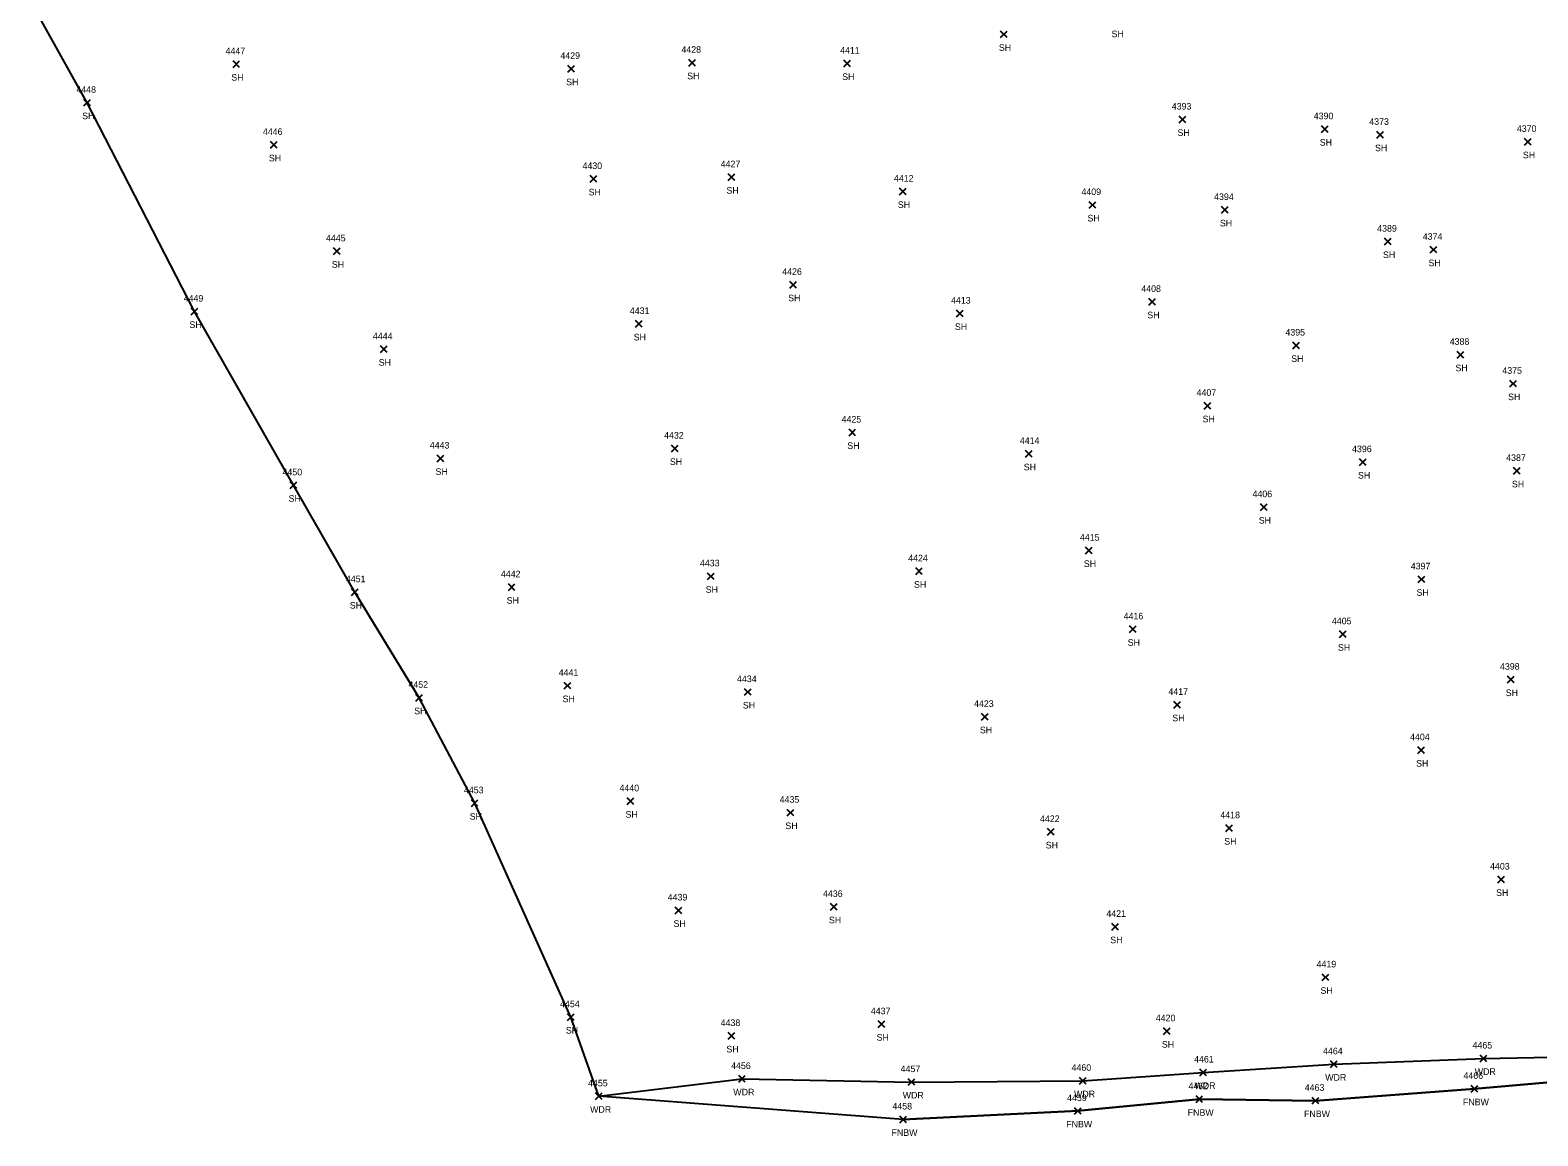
# Model space of a CAD drawing. Extents: x 1472233 to 1475777, y 540726 to 543442.
# Drawn here: x 1473828.8 to 1474285.9, y 541285.4 to 541620.7 of the extents above; entities that cross this region are included whole.
import ezdxf

# ---------------------------------------------------------------- set-up
doc = ezdxf.new("R2010")
doc.units = 0
for name, color, linetype in [('L_A', 7, 'Continuous'), ('L_I', 7, 'Continuous'), ('L_TIC', 7, 'Continuous'), ('LAWA', 7, 'Continuous'), ('LFNC', 7, 'Continuous'), ('LSOGP', 7, 'Continuous')]:
    doc.layers.add(name, color=color, linetype=linetype)

msp = doc.modelspace()

# ---------------------------------------------------------------- linework, layer by layer
at = {"layer": 'L_TIC'}
for points in [[(1474123.04, 541618.43), (1474125.04, 541620.43)], [(1474125.04, 541618.43), (1474123.04, 541620.43)], [(1473890.32, 541609.39), (1473892.32, 541611.39)], [(1473892.32, 541609.39), (1473890.32, 541611.39)], [(1474028.53, 541609.83), (1474030.53, 541611.83)], [(1474030.53, 541609.83), (1474028.53, 541611.83)], [(1474075.51, 541609.58), (1474077.51, 541611.58)], [(1474077.51, 541609.58), (1474075.51, 541611.58)], [(1473991.85, 541607.99), (1473993.85, 541609.99)], [(1473993.85, 541607.99), (1473991.85, 541609.99)], [(1473845.09, 541597.71), (1473847.09, 541599.71)], [(1473847.09, 541597.71), (1473845.09, 541599.71)], [(1474177.19, 541592.62), (1474179.19, 541594.62)], [(1474179.19, 541592.62), (1474177.19, 541594.62)], [(1474220.32, 541589.69), (1474222.32, 541591.69)], [(1474222.32, 541589.69), (1474220.32, 541591.69)], [(1474237.08, 541587.99), (1474239.08, 541589.99)], [(1474239.08, 541587.99), (1474237.08, 541589.99)], [(1473901.69, 541584.91), (1473903.69, 541586.91)], [(1473903.69, 541584.91), (1473901.69, 541586.91)], [(1474281.91, 541585.85), (1474283.91, 541587.85)], [(1474283.91, 541585.85), (1474281.91, 541587.85)], [(1473998.63, 541574.58), (1474000.63, 541576.58)], [(1474000.63, 541574.58), (1473998.63, 541576.58)], [(1474040.43, 541575.12), (1474042.43, 541577.12)], [(1474042.43, 541575.12), (1474040.43, 541577.12)], [(1474092.39, 541570.77), (1474094.39, 541572.77)], [(1474094.39, 541570.77), (1474092.39, 541572.77)], [(1474149.89, 541566.69), (1474151.89, 541568.69)], [(1474151.89, 541566.69), (1474149.89, 541568.69)], [(1474190.03, 541565.18), (1474192.03, 541567.18)], [(1474192.03, 541565.18), (1474190.03, 541567.18)], [(1474239.48, 541555.59), (1474241.48, 541557.59)], [(1474241.48, 541555.59), (1474239.48, 541557.59)], [(1473920.78, 541552.66), (1473922.78, 541554.66)], [(1473922.78, 541552.66), (1473920.78, 541554.66)], [(1474253.29, 541553.13), (1474255.29, 541555.13)], [(1474255.29, 541553.13), (1474253.29, 541555.13)], [(1474059.15, 541542.48), (1474061.15, 541544.48)], [(1474061.15, 541542.48), (1474059.15, 541544.48)], [(1474168.03, 541537.32), (1474170.03, 541539.32)], [(1474170.03, 541537.32), (1474168.03, 541539.32)], [(1473877.63, 541534.37), (1473879.63, 541536.37)], [(1473879.63, 541534.37), (1473877.63, 541536.37)], [(1474109.7, 541533.77), (1474111.7, 541535.77)], [(1474111.7, 541533.77), (1474109.7, 541535.77)], [(1474012.32, 541530.61), (1474014.32, 541532.61)], [(1474014.32, 541530.61), (1474012.32, 541532.61)], [(1473935.01, 541522.94), (1473937.01, 541524.94)], [(1473937.01, 541522.94), (1473935.01, 541524.94)], [(1474211.65, 541524.09), (1474213.65, 541526.09)], [(1474213.65, 541524.09), (1474211.65, 541526.09)], [(1474261.45, 541521.28), (1474263.45, 541523.28)], [(1474263.45, 541521.28), (1474261.45, 541523.28)], [(1474277.41, 541512.5), (1474279.41, 541514.5)], [(1474279.41, 541512.5), (1474277.41, 541514.5)], [(1474184.8, 541505.8), (1474186.8, 541507.8)], [(1474186.8, 541505.8), (1474184.8, 541507.8)], [(1474077.09, 541497.7), (1474079.09, 541499.7)], [(1474079.09, 541497.7), (1474077.09, 541499.7)], [(1474023.28, 541492.85), (1474025.28, 541494.85)], [(1474025.28, 541492.85), (1474023.28, 541494.85)], [(1474130.57, 541491.21), (1474132.57, 541493.21)], [(1474132.57, 541491.21), (1474130.57, 541493.21)], [(1473952.25, 541489.82), (1473954.25, 541491.82)], [(1473954.25, 541489.82), (1473952.25, 541491.82)], [(1474231.9, 541488.72), (1474233.9, 541490.72)], [(1474233.9, 541488.72), (1474231.9, 541490.72)], [(1474278.58, 541486.05), (1474280.58, 541488.05)], [(1474280.58, 541486.05), (1474278.58, 541488.05)], [(1473907.68, 541481.69), (1473909.68, 541483.69)], [(1473909.68, 541481.69), (1473907.68, 541483.69)], [(1474201.81, 541475.07), (1474203.81, 541477.07)], [(1474203.81, 541475.07), (1474201.81, 541477.07)], [(1474148.78, 541461.89), (1474150.78, 541463.89)], [(1474150.78, 541461.89), (1474148.78, 541463.89)], [(1474034.15, 541454.08), (1474036.15, 541456.08)], [(1474036.15, 541454.08), (1474034.15, 541456.08)], [(1474097.29, 541455.61), (1474099.29, 541457.61)], [(1474099.29, 541455.61), (1474097.29, 541457.61)], [(1473973.8, 541450.79), (1473975.8, 541452.79)], [(1473975.8, 541450.79), (1473973.8, 541452.79)], [(1474249.65, 541453.17), (1474251.65, 541455.17)], [(1474251.65, 541453.17), (1474249.65, 541455.17)], [(1473926.23, 541449.29), (1473928.23, 541451.29)], [(1473928.23, 541449.29), (1473926.23, 541451.29)], [(1474162.09, 541438.01), (1474164.09, 541440.01)], [(1474164.09, 541438.01), (1474162.09, 541440.01)], [(1474225.82, 541436.52), (1474227.82, 541438.52)], [(1474227.82, 541436.52), (1474225.82, 541438.52)], [(1474276.7, 541422.75), (1474278.7, 541424.75)], [(1474278.7, 541422.75), (1474276.7, 541424.75)], [(1473990.76, 541420.91), (1473992.76, 541422.91)], [(1473992.76, 541420.91), (1473990.76, 541422.91)], [(1474045.39, 541418.99), (1474047.39, 541420.99)], [(1474047.39, 541418.99), (1474045.39, 541420.99)], [(1473945.76, 541417.26), (1473947.76, 541419.26)], [(1473947.76, 541417.26), (1473945.76, 541419.26)], [(1474175.6, 541415.13), (1474177.6, 541417.13)], [(1474177.6, 541415.13), (1474175.6, 541417.13)], [(1474117.26, 541411.48), (1474119.26, 541413.48)], [(1474119.26, 541411.48), (1474117.26, 541413.48)], [(1474249.52, 541401.36), (1474251.52, 541403.36)], [(1474251.52, 541401.36), (1474249.52, 541403.36)], [(1474009.82, 541385.88), (1474011.82, 541387.88)], [(1474011.82, 541385.88), (1474009.82, 541387.88)], [(1473962.59, 541385.27), (1473964.59, 541387.27)], [(1473964.59, 541385.27), (1473962.59, 541387.27)], [(1474058.32, 541382.41), (1474060.32, 541384.41)], [(1474060.32, 541382.41), (1474058.32, 541384.41)], [(1474137.24, 541376.55), (1474139.24, 541378.55)], [(1474139.24, 541376.55), (1474137.24, 541378.55)], [(1474191.36, 541377.71), (1474193.36, 541379.71)], [(1474193.36, 541377.71), (1474191.36, 541379.71)], [(1474273.77, 541362.16), (1474275.77, 541364.16)], [(1474275.77, 541362.16), (1474273.77, 541364.16)], [(1474071.5, 541353.84), (1474073.5, 541355.84)], [(1474073.5, 541353.84), (1474071.5, 541355.84)], [(1474024.38, 541352.77), (1474026.38, 541354.77)], [(1474026.38, 541352.77), (1474024.38, 541354.77)], [(1474156.8, 541347.81), (1474158.8, 541349.81)], [(1474158.8, 541347.81), (1474156.8, 541349.81)], [(1474220.53, 541332.47), (1474222.53, 541334.47)], [(1474222.53, 541332.47), (1474220.53, 541334.47)], [(1473991.74, 541320.41), (1473993.74, 541322.41)], [(1473993.74, 541320.41), (1473991.74, 541322.41)], [(1474085.96, 541318.26), (1474087.96, 541320.26)], [(1474087.96, 541318.26), (1474085.96, 541320.26)], [(1474040.42, 541314.69), (1474042.42, 541316.69)], [(1474042.42, 541314.69), (1474040.42, 541316.69)], [(1474172.43, 541316.14), (1474174.43, 541318.14)], [(1474174.43, 541316.14), (1474172.43, 541318.14)], [(1474268.42, 541307.87), (1474270.42, 541309.87)], [(1474270.42, 541307.87), (1474268.42, 541309.87)], [(1474183.44, 541303.63), (1474185.44, 541305.63)], [(1474185.44, 541303.63), (1474183.44, 541305.63)], [(1474223.1, 541306.12), (1474225.1, 541308.12)], [(1474225.1, 541306.12), (1474223.1, 541308.12)], [(1474043.64, 541301.67), (1474045.64, 541303.67)], [(1474045.64, 541301.67), (1474043.64, 541303.67)], [(1474095, 541300.72), (1474097, 541302.72)], [(1474097, 541300.72), (1474095, 541302.72)], [(1474146.95, 541301.09), (1474148.95, 541303.09)], [(1474148.95, 541301.09), (1474146.95, 541303.09)], [(1474265.73, 541298.66), (1474267.73, 541300.66)], [(1474267.73, 541298.66), (1474265.73, 541300.66)], [(1474000.22, 541296.39), (1474002.22, 541298.39)], [(1474002.22, 541296.39), (1474000.22, 541298.39)], [(1474182.3, 541295.48), (1474184.3, 541297.48)], [(1474184.3, 541295.48), (1474182.3, 541297.48)], [(1474217.55, 541295.06), (1474219.55, 541297.06)], [(1474219.55, 541295.06), (1474217.55, 541297.06)], [(1474092.5, 541289.39), (1474094.5, 541291.39)], [(1474094.5, 541289.39), (1474092.5, 541291.39)], [(1474145.46, 541291.93), (1474147.46, 541293.93)], [(1474147.46, 541291.93), (1474145.46, 541293.93)]]:
    msp.add_lwpolyline(points, dxfattribs=at)
at = {"layer": 'LAWA'}
msp.add_lwpolyline([(1474001.22, 541297.39), (1474044.64, 541302.67), (1474096, 541301.72), (1474147.95, 541302.09), (1474184.44, 541304.63), (1474224.1, 541307.12), (1474269.42, 541308.87), (1474315.34, 541309.8), (1474354.21, 541313.28), (1474401.2, 541315.77), (1474438.04, 541323.03), (1474449.02, 541331.01), (1474476.08, 541362.25)], dxfattribs=at)
at = {"layer": 'LFNC'}
msp.add_lwpolyline([(1474093.5, 541290.39), (1474146.46, 541292.93), (1474183.3, 541296.48), (1474218.55, 541296.06), (1474266.73, 541299.66), (1474314.1, 541303.78), (1474352.14, 541308.9), (1474399.05, 541309.06), (1474454.29, 541315.99), (1474487.49, 541365.16)], dxfattribs=at)
at = {"layer": 'LSOGP'}
msp.add_lwpolyline([(1474314.1, 541303.78), (1474266.73, 541299.66), (1474218.55, 541296.06), (1474183.3, 541296.48), (1474146.46, 541292.93), (1474093.5, 541290.39), (1474001.22, 541297.39), (1473992.74, 541321.41), (1473963.59, 541386.27), (1473946.76, 541418.26), (1473927.23, 541450.29), (1473908.68, 541482.69), (1473878.63, 541535.37), (1473846.09, 541598.71), (1473828.82, 541629.69)], dxfattribs=at)

# ---------------------------------------------------------------- texts
at = {"layer": 'L_A'}
for s, p in [('SH', (1474156.68, 541618.56)), ('SH', (1474122.52, 541614.43)), ('SH', (1473889.8, 541605.39)), ('SH', (1474028.02, 541605.83)), ('SH', (1474075, 541605.58)), ('SH', (1473991.33, 541603.99)), ('SH', (1473844.58, 541593.71)), ('SH', (1474176.68, 541588.62)), ('SH', (1474219.8, 541585.69)), ('SH', (1474236.56, 541583.99)), ('SH', (1474281.39, 541581.85)), ('SH', (1473901.18, 541580.91)), ('SH', (1473998.12, 541570.58)), ('SH', (1474039.92, 541571.12)), ('SH', (1474091.88, 541566.77)), ('SH', (1474149.38, 541562.69)), ('SH', (1474189.52, 541561.18)), ('SH', (1474238.97, 541551.59)), ('SH', (1473920.27, 541548.66)), ('SH', (1474252.78, 541549.13)), ('SH', (1474058.64, 541538.48)), ('SH', (1474167.52, 541533.32)), ('SH', (1473877.12, 541530.37)), ('SH', (1474109.19, 541529.77)), ('SH', (1474011.81, 541526.61)), ('SH', (1473934.5, 541518.94)), ('SH', (1474211.14, 541520.09)), ('SH', (1474260.94, 541517.28)), ('SH', (1474276.9, 541508.5)), ('SH', (1474184.29, 541501.8)), ('SH', (1474076.57, 541493.7)), ('SH', (1474022.77, 541488.85)), ('SH', (1474130.06, 541487.21)), ('SH', (1473951.74, 541485.82)), ('SH', (1474231.39, 541484.72)), ('SH', (1474278.06, 541482.05)), ('SH', (1473907.17, 541477.69)), ('SH', (1474201.3, 541471.07)), ('SH', (1474148.26, 541457.89)), ('SH', (1474033.64, 541450.08)), ('SH', (1474096.78, 541451.61)), ('SH', (1473925.72, 541445.29)), ('SH', (1473973.29, 541446.79)), ('SH', (1474249.14, 541449.17)), ('SH', (1474161.57, 541434.01)), ('SH', (1474225.31, 541432.52)), ('SH', (1474276.19, 541418.75)), ('SH', (1473945.25, 541413.26)), ('SH', (1473990.25, 541416.91)), ('SH', (1474044.88, 541414.99)), ('SH', (1474175.09, 541411.13)), ('SH', (1474116.75, 541407.48)), ('SH', (1474249.01, 541397.36)), ('SH', (1473962.08, 541381.27)), ('SH', (1474009.31, 541381.88)), ('SH', (1474057.8, 541378.41)), ('SH', (1474136.73, 541372.55)), ('SH', (1474190.84, 541373.71)), ('SH', (1474273.26, 541358.16)), ('SH', (1474023.87, 541348.77)), ('SH', (1474070.99, 541349.84)), ('SH', (1474156.29, 541343.81)), ('SH', (1474220.02, 541328.47)), ('SH', (1473991.23, 541316.41)), ('SH', (1474085.45, 541314.26)), ('SH', (1474171.92, 541312.14)), ('SH', (1474039.91, 541310.69)), ('WDR', (1474266.79, 541303.87)), ('WDR', (1474181.81, 541299.63)), ('WDR', (1474221.46, 541302.12)), ('WDR', (1474042, 541297.67)), ('WDR', (1474093.36, 541296.72)), ('WDR', (1474145.31, 541297.09)), ('FNBW', (1474263.21, 541294.66)), ('WDR', (1473998.58, 541292.39)), ('FNBW', (1474179.77, 541291.48)), ('FNBW', (1474215.03, 541291.06)), ('FNBW', (1474089.97, 541285.39)), ('FNBW', (1474142.94, 541287.93))]:
    msp.add_text(s, height=2, dxfattribs=at).set_placement(p)
at = {"layer": 'L_I'}
for s, p in [('4447', (1473888.06, 541613.39)), ('4429', (1473989.58, 541611.99)), ('4428', (1474026.27, 541613.83)), ('4411', (1474074.38, 541613.58)), ('4448', (1473842.83, 541601.71)), ('4393', (1474174.93, 541596.62)), ('4390', (1474217.97, 541593.69)), ('4373', (1474234.82, 541591.99)), ('4446', (1473899.38, 541588.91)), ('4370', (1474279.56, 541589.85)), ('4430', (1473996.28, 541578.58)), ('4427', (1474038.17, 541579.12)), ('4412', (1474090.7, 541574.77)), ('4409', (1474147.55, 541570.69)), ('4394', (1474187.77, 541569.18)), ('4389', (1474237.21, 541559.59)), ('4445', (1473918.52, 541556.66)), ('4374', (1474251.03, 541557.13)), ('4426', (1474056.83, 541546.48)), ('4408', (1474165.69, 541541.32)), ('4449', (1473875.37, 541538.37)), ('4413', (1474108.01, 541537.77)), ('4431', (1474010.63, 541534.61)), ('4395', (1474209.39, 541528.09)), ('4444', (1473932.75, 541526.94)), ('4388', (1474259.2, 541525.28)), ('4375', (1474275.15, 541516.5)), ('4407', (1474182.47, 541509.8)), ('4425', (1474074.83, 541501.7)), ('4432', (1474021.02, 541496.85)), ('4414', (1474128.87, 541495.21)), ('4443', (1473949.99, 541493.82)), ('4396', (1474229.59, 541492.72)), ('4387', (1474276.32, 541490.05)), ('4450', (1473905.33, 541485.69)), ('4406', (1474199.42, 541479.07)), ('4415', (1474147.08, 541465.89)), ('4424', (1474095.03, 541459.61)), ('4442', (1473971.54, 541454.79)), ('4433', (1474031.89, 541458.08)), ('4397', (1474247.39, 541457.17)), ('4451', (1473924.54, 541453.29)), ('4416', (1474160.34, 541442.01)), ('4405', (1474223.48, 541440.52)), ('4398', (1474274.44, 541426.75)), ('4441', (1473989.07, 541424.91)), ('4434', (1474043.13, 541422.99)), ('4452', (1473943.5, 541421.26)), ('4417', (1474173.91, 541419.13)), ('4423', (1474115, 541415.48)), ('4404', (1474247.18, 541405.36)), ('4440', (1474007.48, 541389.88)), ('4453', (1473960.33, 541389.27)), ('4435', (1474056.06, 541386.41)), ('4418', (1474189.66, 541381.71)), ('4422', (1474134.98, 541380.55)), ('4403', (1474271.43, 541366.16)), ('4439', (1474022.11, 541356.77)), ('4436', (1474069.19, 541357.84)), ('4421', (1474155.11, 541351.81)), ('4419', (1474218.83, 541336.47)), ('4454', (1473989.48, 541324.41)), ('4437', (1474083.7, 541322.26)), ('4438', (1474038.16, 541318.69)), ('4420', (1474170.09, 541320.14)), ('4461', (1474181.7, 541307.63)), ('4464', (1474220.79, 541310.12)), ('4465', (1474266.12, 541311.87)), ('4456', (1474041.33, 541305.67)), ('4457', (1474092.74, 541304.72)), ('4460', (1474144.55, 541305.09)), ('4455', (1473997.96, 541300.39)), ('4462', (1474179.99, 541299.48)), ('4463', (1474215.25, 541299.06)), ('4466', (1474263.37, 541302.66)), ('4459', (1474143.2, 541295.93)), ('4458', (1474090.24, 541293.39))]:
    msp.add_text(s, height=2, dxfattribs=at).set_placement(p)

doc.saveas('drawing.dxf')
